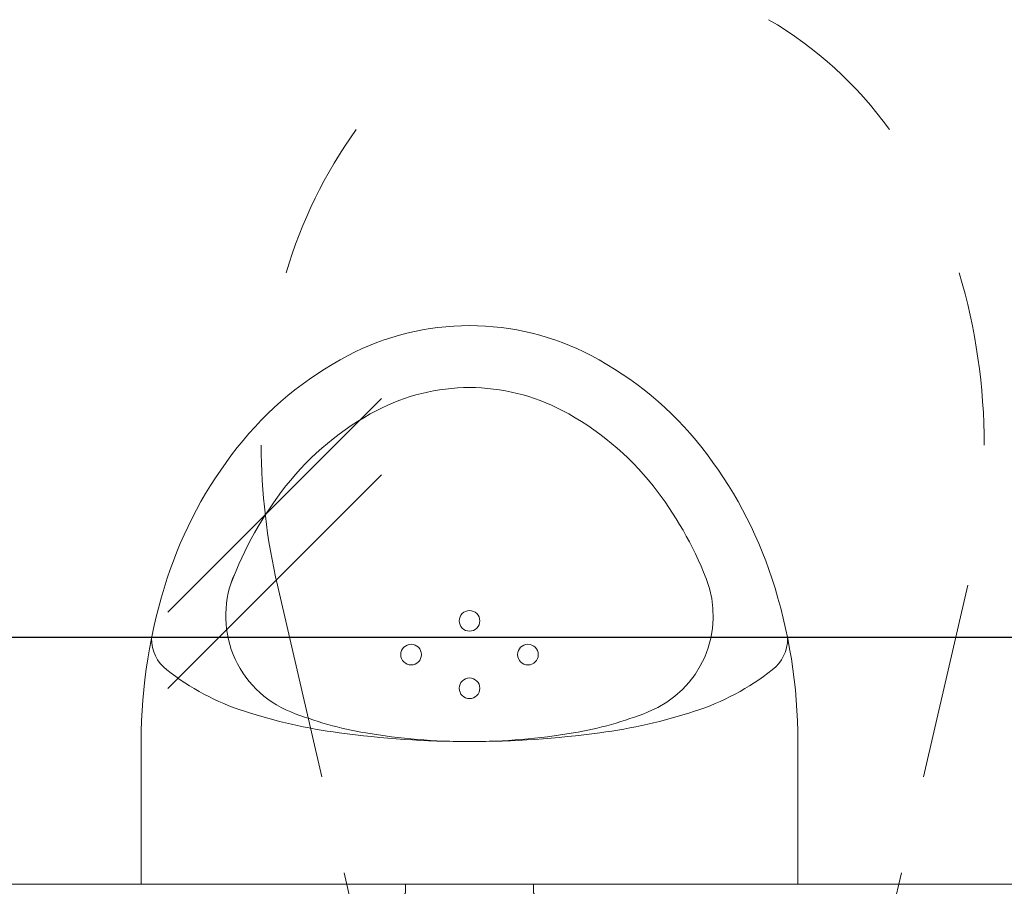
# Model space of a CAD drawing. Header units: millimetres. Extents: x 23192 to 177760, y -399809 to -79279.
# Tile 697 of 822: x 74020 to 74067, y -194618 to -194576. Entities that reach past the tile are written whole.
import ezdxf

# ---------------------------------------------------------------- set-up
doc = ezdxf.new("R2010")
doc.units = ezdxf.units.MM
doc.linetypes.add('HIDDEN2', pattern=[4.7625, 3.175, -1.5875])
doc.layers.get('0').update_dxf_attribs({"lineweight": 0})
for name, color, linetype, lineweight in [('!! 2 ZABUDOWA GK-MDF', 54, 'Continuous', 13), ('!! 2_wypos-sanitarne', 240, 'Continuous', 9), ('!! wymiary osi', 250, 'Continuous', 9)]:
    doc.layers.add(name, color=color, linetype=linetype, lineweight=lineweight)
doc.layers.add('!! 2_WYBURZENIA DO REMONTU', color=7, linetype='Continuous', lineweight=0, true_color=0x4d4d4d, plot=False)
doc.layers.add('!!_@ wypos sanit nd', color=7, linetype='Continuous', lineweight=0, plot=False)
doc.layers.add('Powierzchnia', color=140, linetype='Continuous', lineweight=5, plot=False)
doc.styles.add('TXT', font='simplex.shx')
doc.dimstyles.new('DIM50', dxfattribs={"dimscale": 5, "dimtxt": 2.5, "dimasz": 1.5, "dimexe": 0, "dimexo": 0, "dimgap": 0.5, "dimtad": 1, "dimdec": 4, "dimrnd": 0.5, "dimdsep": 46, "dimtxsty": 'TXT', "dimblk1": 'TICK1', "dimblk2": 'TICK1', "dimsah": 1, "dimcen": 0, "dimse1": 1, "dimse2": 1, "dimclrd": 1, "dimclre": 7, "dimclrt": 9, "dimadec": 0, "dimazin": 0, "dimtfac": 1, "dimtdec": 4, "dimtmove": 2, "dimatfit": 3, "dimldrblk": 'TICK1', "dimfxl": 1, "dimtolj": 1, "dimarcsym": 0})

# ---------------------------------------------------------------- blocks, each defined once
blk = doc.blocks.new('A$C164C2DE0')
for p, q in [((0, 15.897), (0, -15.897)), ((6.9, 15.897), (0, 15.897)), ((0, -15.897), (6.9, -15.897))]:
    blk.add_line(p, q)
for centre in [(11.111, 2.828), (9.479, 0), (12.744, 0), (11.111, -2.828)]:
    blk.add_circle(centre, 0.5)
for centre, radius, start, end in [((6.9, -9.541), 25.438, 71.8951, 90), ((11.9, 13.456), 1.944, 90, 141.9092), ((19.99, 7.115), 12.223, 141.9092, 162.0125), ((8.429, -4.864), 20.517, 51.7154, 71.8951), ((12.982, 6.802), 5, 65.4842, 158.2639), ((8.429, -4.864), 17.517, 51.7154, 69.5923), ((10.775, -1.893), 16.732, 27.6894, 51.7154), ((33.17, 2.836), 26.079, 162.0125, 172.3405), ((24.656, 2.115), 17.58, 158.1656, 170.4666), ((10.775, -1.893), 13.732, 27.6894, 51.7154), ((54.258, 0), 47.358, 172.3405, 180), ((14.382, 0), 12.658, 0, 27.6894), ((37.249, 0), 30.349, 170.4666, 180), ((14.382, 0), 9.658, 0, 27.6894), ((37.249, 0), 30.349, 180, 189.5334), ((54.258, 0), 47.358, 180, 187.6595), ((14.382, 0), 9.658, 332.3106, 0), ((14.382, 0), 12.658, 332.3106, 0), ((10.775, 1.893), 13.732, 308.2846, 332.3106), ((24.656, -2.115), 17.58, 189.5334, 201.8344), ((10.775, 1.893), 16.732, 308.2846, 332.3106), ((33.17, -2.836), 26.079, 187.6595, 197.9875), ((12.98, -6.796), 5, 201.7998, 291.3195), ((8.429, 4.864), 17.517, 291.3195, 308.2846), ((19.99, -7.115), 12.223, 197.9875, 218.0908), ((8.429, 4.864), 20.517, 288.1049, 308.2846), ((6.9, 9.541), 25.438, 270, 288.1049), ((11.9, -13.456), 1.944, 218.0908, 270)]:
    blk.add_arc(centre, radius, start, end)
blk = doc.blocks.new('A$Cff2eaf8b')
blk.add_lwpolyline([(-0.04, -0.0685), (-0.03255, -0.0685, 0.236962), (-0.03118, -0.07775, -0.154353), (-0.031, -0.07832), (-0.031, -0.08218), (0.031, -0.08218), (0.031, -0.07832, -0.154353), (0.03118, -0.07775, 0.236962), (0.03255, -0.0685), (0.04, -0.0685)], format="xyb")
blk = doc.blocks.new('TICK1')
at = {"color": 0}
for p, q in [((0, -1.4), (0, 1.4)), ((0, 0), (-1, 0))]:
    blk.add_line(p, q, dxfattribs=at)
at = {"color": 2}
blk.add_line((-1, -1), (1, 1), dxfattribs=at)
blk = doc.blocks.new('*D1930')
at = {"layer": '!! wymiary osi', "color": 1, "lineweight": -2, "transparency": 16777216}
blk.add_line((73777.923, -194606.38), (74084.923, -194606.38), dxfattribs=at)
at = {"layer": 'DEFPOINTS', "color": 0, "transparency": 16777216}
for p in [(74092.423, -194606.38), (73770.423, -194639.588), (74092.423, -194639.588)]:
    blk.add_point(p, dxfattribs=at)
at = {"layer": '!! wymiary osi', "color": 1, "lineweight": -2, "transparency": 16777216, "xscale": 7.5, "yscale": 7.5, "zscale": 7.5, "rotation": 180}
blk.add_blockref('TICK1', (73770.423, -194606.38), dxfattribs=at)
at = {"layer": '!! wymiary osi', "color": 1, "lineweight": -2, "transparency": 16777216, "xscale": 7.5, "yscale": 7.5, "zscale": 7.5}
blk.add_blockref('TICK1', (74092.423, -194606.38), dxfattribs=at)
at = {"layer": '!! wymiary osi', "color": 9, "transparency": 16777216, "insert": (73931.423, -194597.63), "char_height": 12.5, "attachment_point": 5, "style": 'TXT'}
blk.add_mtext('\\A1;322', dxfattribs=at)

msp = doc.modelspace()

# ---------------------------------------------------------------- linework, layer by layer
at = {"layer": '!! 2 ZABUDOWA GK-MDF'}
msp.add_lwpolyline([(73782.42327, -194618.3383), (74092.42327, -194618.3383)], dxfattribs=at)
at = {"layer": '!! 2_WYBURZENIA DO REMONTU', "linetype": 'HIDDEN2', "ltscale": 3}
for p, q in [((74032.13278, -194603.87186), (74035.76647, -194619.60527)), ((74065.5471, -194603.87186), (74061.91341, -194619.60527))]:
    msp.add_line(p, q, dxfattribs=at)
at = {"layer": '!! 2_WYBURZENIA DO REMONTU'}
for points in [[(74037.15655, -194594.82404), (74026.81071, -194605.16988)], [(74037.15655, -194598.53066), (74026.81071, -194608.8765)]]:
    msp.add_lwpolyline(points, dxfattribs=at)
at = {"layer": '!! 2_WYBURZENIA DO REMONTU', "linetype": 'HIDDEN2', "ltscale": 3}
for centre, radius, start, end in [((74046.49099, -194592.70521), 18.74871, 35.537678, 59.890598), ((74054.89892, -194595.35523), 23.30798, 144.462322, 163.518262), ((74036.92335, -194597.0883), 29.41659, 0, 16.481738), ((74060.75653, -194597.0883), 29.41659, 180, 193.332578)]:
    msp.add_arc(centre, radius, start, end, dxfattribs=at)
at = {"layer": 'Powierzchnia'}
for points in [[(73782.42327, -194618.3383), (74092.42327, -194618.3383), (74092.42327, -194513.5883), (74118.42327, -194513.5883), (74118.42327, -194351.5883), (73782.42327, -194351.5883)], [(73783.42327, -194618.3383), (74091.42327, -194618.3383), (74091.42327, -194512.5883), (74117.42327, -194512.5883), (74117.42327, -194352.5883), (73783.42327, -194352.5883)]]:
    msp.add_lwpolyline(points, close=True, dxfattribs=at)

# ---------------------------------------------------------------- block references
at = {"layer": '!! 2_wypos-sanitarne', "rotation": 90}
msp.add_blockref('A$C164C2DE0', (74041.42327, -194618.3383), dxfattribs=at)
at = {"layer": '!!_@ wypos sanit nd', "xscale": 100, "yscale": 100, "zscale": 100, "rotation": 180}
msp.add_blockref('A$Cff2eaf8b', (74041.42327, -194626.5563), dxfattribs=at)

# ---------------------------------------------------------------- dimensions: what is measured, and where the dimension line sits
at = {"layer": '!! wymiary osi'}
dim = msp.add_linear_dim(base=(74092.42327, -194606.38034), p1=(73770.42327, -194639.5883), p2=(74092.42327, -194639.5883), dimstyle='DIM50', dxfattribs=at)
dim.commit()
dim.dimension.update_dxf_attribs({"geometry": '*D1930', "text_midpoint": (73931.42327, -194597.63034)})

doc.saveas('drawing.dxf')
